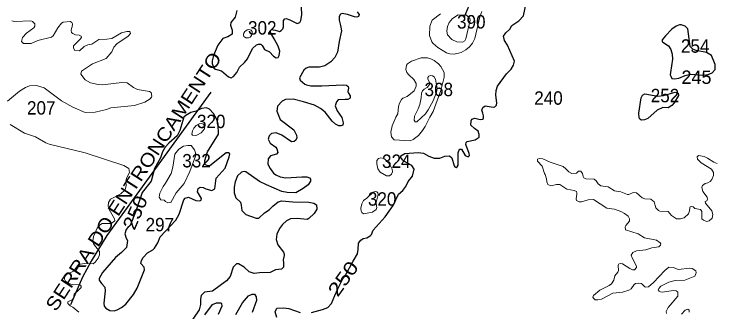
# Model space of a CAD drawing. Extents: x 499.9 to 555.3, y 9281.5 to 9336.8.
# Drawn here: x 504.53 to 512.88, y 9296.75 to 9300.3 of the extents above; entities that cross this region are included whole.
import ezdxf
from ezdxf.enums import TextEntityAlignment as Align

# ---------------------------------------------------------------- set-up
doc = ezdxf.new("R2010")
doc.units = 0
doc.header["$LTSCALE"] = 0.064
for name, color, linetype, lineweight in [('1', 7, 'Continuous', 25), ('2', 7, 'Continuous', 13), ('26', 7, 'Continuous', 25)]:
    doc.layers.add(name, color=color, linetype=linetype, lineweight=lineweight)
doc.layers.add('21', color=7, linetype='Continuous')
doc.layers.add('61', color=7, linetype='Continuous')

msp = doc.modelspace()

# ---------------------------------------------------------------- linework, layer by layer
at = {"layer": '1'}
for points in [[(509.4022, 9298.6473), (509.4667, 9298.6122), (509.5305, 9298.5872), (509.5955, 9298.589), (509.657, 9298.6123), (509.7116, 9298.6139), (509.7394, 9298.5914), (509.7684, 9298.494), (509.7732, 9298.4837), (509.7907, 9298.4772), (509.8024, 9298.4837), (509.8162, 9298.5037), (509.8163, 9298.6499), (509.8308, 9298.6924), (509.8527, 9298.6929), (509.8977, 9298.6173), (509.9355, 9298.6029), (509.9497, 9298.6173), (509.947, 9298.6442), (509.9055, 9298.7486), (509.9087, 9298.7723), (509.9225, 9298.7839), (510.0164, 9298.8055), (510.063, 9298.8376), (510.0641, 9298.8696), (510.0511, 9298.9074), (510.0104, 9298.9407), (509.9657, 9298.981), (509.9683, 9299.0326), (509.9789, 9299.0507), (510.014, 9299.0632), (510.0758, 9299.0472), (510.1026, 9299.0505), (510.1153, 9299.0613), (510.1151, 9299.0918), (510.1076, 9299.1217), (510.0962, 9299.1604), (510.1069, 9299.1925), (510.1352, 9299.2093), (510.2313, 9299.1957), (510.2515, 9299.199), (510.2718, 9299.2199), (510.2764, 9299.2446), (510.2631, 9299.336), (510.2675, 9299.3918), (510.2824, 9299.4459), (510.3918, 9299.5918), (510.4463, 9299.6467), (510.4719, 9299.6948), (510.4835, 9299.741), (510.4036, 9299.9328), (510.367, 9299.9877), (510.3563, 9300.0423), (510.3833, 9300.0804), (510.4313, 9300.124), (510.4519, 9300.1694), (510.5383, 9300.2244), (510.5909, 9300.2822), (510.6291, 9300.4525)], [(507.182, 9300.3459), (507.1584, 9300.2654), (507.1102, 9300.2048), (507.1046, 9300.1729), (507.1261, 9300.1118), (507.1227, 9300.0643), (507.0746, 9300.0319), (507.0119, 9300.0112), (506.9548, 9299.9325), (506.9039, 9299.8102), (506.8851, 9299.7478), (506.8846, 9299.7154), (506.9068, 9299.6591), (506.9245, 9299.6474), (506.9964, 9299.6274), (507.0795, 9299.557), (507.1113, 9299.5425), (507.1396, 9299.5617), (507.1806, 9299.6073), (507.2109, 9299.6708), (507.2732, 9299.7257), (507.3088, 9299.7705), (507.3668, 9299.8952), (507.4129, 9299.9381), (507.4399, 9299.9459), (507.4653, 9299.9439), (507.4819, 9299.9289), (507.5087, 9299.8808), (507.5681, 9299.8543), (507.6182, 9299.8016), (507.6484, 9299.7843), (507.6724, 9299.7863), (507.6848, 9299.811), (507.6938, 9299.8623), (507.6718, 9299.9232), (507.6257, 9300.0075), (507.5821, 9300.0858), (507.5809, 9300.1009), (507.585, 9300.1137), (507.592, 9300.1187), (507.6117, 9300.1178), (507.6356, 9300.1105), (507.6635, 9300.1021), (507.6872, 9300.0955), (507.7072, 9300.1061), (507.728, 9300.1297), (507.7343, 9300.1534), (507.7359, 9300.2254), (507.7501, 9300.2487), (507.7682, 9300.2491), (507.8121, 9300.2347), (507.8984, 9300.1912), (507.9282, 9300.2043), (507.9414, 9300.2256), (507.9551, 9300.2943), (507.95, 9300.3856)], [(508.6134, 9300.331), (508.6358, 9300.2967), (508.6297, 9300.2758), (508.607, 9300.2679), (508.5822, 9300.2699), (508.4964, 9300.2983), (508.4359, 9300.3095), (508.4138, 9300.3034), (508.3963, 9300.2743), (508.3967, 9300.2327), (508.4155, 9300.1691), (508.4262, 9300.1034), (508.3963, 9299.9773), (508.3786, 9299.8508), (508.3458, 9299.7879), (508.3002, 9299.7357), (508.2269, 9299.6852), (508.1632, 9299.6726), (508.0376, 9299.6709), (508.0065, 9299.6611), (507.9759, 9299.6336), (507.9259, 9299.5458), (507.9356, 9299.5161), (507.989, 9299.4706), (508.0113, 9299.4594), (508.0614, 9299.4499), (508.1904, 9299.4482), (508.4452, 9299.4592), (508.4852, 9299.4556), (508.5064, 9299.4395), (508.5078, 9299.4196), (508.5019, 9299.3805), (508.5093, 9299.3613), (508.5296, 9299.3295), (508.5297, 9299.3025), (508.5034, 9299.286), (508.4696, 9299.2843), (508.3871, 9299.2806), (508.3675, 9299.2594), (508.3491, 9299.2109), (508.3731, 9299.1529), (508.4315, 9299.0701), (508.4439, 9299.008), (508.4408, 9298.981), (508.4162, 9298.971), (508.3939, 9298.9738), (508.3554, 9298.991), (508.313, 9299.0269), (508.2302, 9299.135), (508.1767, 9299.1806), (508.1043, 9299.2185), (507.9742, 9299.2593), (507.8497, 9299.2887), (507.7605, 9299.2857), (507.7192, 9299.2669), (507.6642, 9299.2084), (507.6566, 9299.1474), (507.6977, 9299.0489), (507.8577, 9298.9233), (507.8913, 9298.8616), (507.8948, 9298.8306), (507.8833, 9298.8035), (507.8612, 9298.784), (507.8318, 9298.783), (507.7164, 9298.8631), (507.6483, 9298.8876), (507.5919, 9298.882), (507.5656, 9298.854)], [(507.5656, 9298.854), (507.5538, 9298.8144), (507.5785, 9298.7656), (507.6428, 9298.718), (507.6579, 9298.6989), (507.6695, 9298.6547)], [(507.6695, 9298.6547), (507.653, 9298.6351), (507.5792, 9298.613), (507.5532, 9298.5805), (507.5501, 9298.5163), (507.5768, 9298.463), (507.6166, 9298.409), (507.6437, 9298.3882), (507.6962, 9298.3628), (507.7639, 9298.3532), (507.9528, 9298.3658), (508.0136, 9298.3642), (508.0444, 9298.3544), (508.0551, 9298.3367), (508.0568, 9298.3121), (508.0289, 9298.2696), (507.9707, 9298.2269), (507.8814, 9298.1753), (507.7775, 9298.178), (507.7164, 9298.1915), (507.5313, 9298.2684), (507.4519, 9298.3106), (507.2884, 9298.4254), (507.2663, 9298.4278), (507.234, 9298.4208), (507.1898, 9298.3747), (507.1616, 9298.3045), (507.1475, 9298.2421), (507.1474, 9298.1757), (507.1696, 9298.1145), (507.2223, 9298.0617), (507.2328, 9298.0268), (507.2385, 9297.9628), (507.289, 9297.9162), (507.4119, 9297.8704), (507.4411, 9297.8705), (507.5093, 9297.9355), (507.5662, 9297.9702), (507.6102, 9298.0156), (507.6733, 9298.065), (507.7177, 9298.0774), (507.8449, 9298.0683), (508.0375, 9298.0632), (508.0983, 9298.0496), (508.1286, 9298.0328), (508.1316, 9297.9785), (508.1002, 9297.9282), (508.0389, 9297.8696), (508.0158, 9297.8584), (507.8998, 9297.8692), (507.817, 9297.8642), (507.7733, 9297.8394), (507.7231, 9297.7974), (507.6866, 9297.7483), (507.6552, 9297.6807), (507.6485, 9297.6171), (507.6692, 9297.5542), (507.7341, 9297.4658), (507.7435, 9297.4449), (507.7419, 9297.4275), (507.7301, 9297.3746), (507.7344, 9297.3393), (507.7364, 9297.2884), (507.7249, 9297.2754), (507.7103, 9297.2668), (507.6421, 9297.2579), (507.5783, 9297.2265), (507.451, 9297.2214), (507.3874, 9297.2122), (507.3285, 9297.2344), (507.2663, 9297.2867), (507.2002, 9297.3291), (507.1742, 9297.3293), (507.1347, 9297.2871), (507.1022, 9297.1771), (507.0577, 9297.1245), (506.8893, 9297.0029), (506.7944, 9296.9891), (506.7558, 9296.9522), (506.7476, 9296.9064), (506.7458, 9296.8427), (506.7298, 9296.7791), (506.5876, 9296.5702)], [(509.1514, 9298.5675), (509.1338, 9298.596), (509.1342, 9298.616), (509.1818, 9298.6442), (509.3395, 9298.6554), (509.4022, 9298.6473)], [(508.0685, 9296.7504), (508.2014, 9296.7837), (508.2626, 9296.8094), (508.3075, 9296.8547), (508.3462, 9296.9529), (508.3815, 9297.0323), (508.4423, 9297.1477), (508.4721, 9297.1949), (508.5641, 9297.3601), (508.6166, 9297.4459), (508.6262, 9297.4986), (508.6298, 9297.5745), (508.655, 9297.6089), (508.6823, 9297.6283), (508.7275, 9297.64), (508.7687, 9297.6609), (508.783, 9297.6763), (508.8041, 9297.7291), (508.9458, 9297.8879), (509.0408, 9298.0245), (509.1059, 9298.1597), (509.1567, 9298.2036), (509.1901, 9298.2506), (509.2183, 9298.3108), (509.2715, 9298.3738), (509.292, 9298.4567), (509.2645, 9298.5014), (509.1685, 9298.5527), (509.1514, 9298.5675)], [(507.1677, 9296.7234), (507.2473, 9296.8618), (507.3174, 9296.9491), (507.3612, 9296.968), (507.3912, 9296.9682), (507.4096, 9296.9358), (507.4123, 9296.892), (507.3644, 9296.7484)], [(506.7992, 9296.7202), (506.8912, 9296.844), (506.9398, 9296.8627), (506.9891, 9296.8627), (506.9973, 9296.8565), (507.0003, 9296.8245), (506.9587, 9296.723)], [(507.6548, 9296.69), (507.6361, 9296.7559), (507.6556, 9296.8011), (507.7343, 9296.8059), (507.799, 9296.7953), (507.9341, 9296.7492)]]:
    msp.add_lwpolyline(points, dxfattribs=at)
for points in [[(512.3408, 9299.6091), (512.3404, 9299.5818), (512.3446, 9299.563), (512.3585, 9299.5371), (512.3909, 9299.5304), (512.4398, 9299.5408), (512.5157, 9299.5724), (512.5803, 9299.5871), (512.7352, 9299.574), (512.7923, 9299.5828), (512.8382, 9299.604), (512.8757, 9299.6453), (512.8723, 9299.7034), (512.8291, 9299.8095), (512.7698, 9299.8459), (512.6481, 9299.8712), (512.6068, 9299.8871), (512.5756, 9299.9164), (512.5503, 9300.127), (512.5152, 9300.1593), (512.4677, 9300.1737), (512.4485, 9300.1736), (512.4089, 9300.1586), (512.3578, 9300.1229), (512.2846, 9300.0449), (512.242, 9299.9962), (512.2443, 9299.9773), (512.2507, 9299.9709), (512.3195, 9299.9241), (512.3464, 9299.8825), (512.363, 9299.8261), (512.3656, 9299.7648)], [(511.9691, 9299.0657), (511.9655, 9299.1229), (511.995, 9299.307), (512.0085, 9299.3387), (512.0365, 9299.3541), (512.1924, 9299.3246), (512.2605, 9299.3333), (512.3995, 9299.3737), (512.4337, 9299.3616), (512.4373, 9299.3328), (512.3874, 9299.2463), (512.3582, 9299.2151), (512.3147, 9299.1875), (512.2512, 9299.1899), (512.1832, 9299.1578), (512.0728, 9299.0601), (512.0326, 9299.0441), (511.9967, 9299.0411), (511.9773, 9299.0513)], [(506.4531, 9297.8469), (506.4927, 9297.9184), (506.5493, 9298.0925), (506.5636, 9298.1101), (506.6052, 9298.1213), (506.6924, 9298.0844), (506.7387, 9298.0788), (506.7552, 9298.0861), (506.7611, 9298.1076), (506.7128, 9298.1863), (506.7187, 9298.2258), (506.7422, 9298.2402), (506.7803, 9298.2389), (506.812, 9298.2209), (506.8825, 9298.202), (506.919, 9298.2213), (506.9333, 9298.3487), (507.041, 9298.4677), (507.0892, 9298.6013), (507.096, 9298.6407), (507.0825, 9298.6508), (507.0518, 9298.6506), (506.8589, 9298.4969), (506.8367, 9298.4949), (506.8008, 9298.5106), (506.7979, 9298.5592), (506.832, 9298.6636), (506.9614, 9298.8732), (506.9585, 9298.9927), (506.9434, 9299.0463), (506.9005, 9299.1202), (506.854, 9299.1694), (506.8198, 9299.1865), (506.7595, 9299.1803), (506.6966, 9299.1489), (506.633, 9299.1312), (506.5716, 9299.0967), (506.5473, 9299.0739), (506.5031, 9298.9169), (506.4708, 9298.852), (506.3703, 9298.7666), (506.3254, 9298.7183), (506.2956, 9298.6634), (506.2723, 9298.5915), (506.1999, 9298.4653), (506.1585, 9298.3134), (506.0547, 9298.179), (505.9764, 9297.9543), (505.9106, 9297.7867), (505.8837, 9297.7613), (505.8612, 9297.7359), (505.8471, 9297.6877), (505.8628, 9297.6326), (505.8781, 9297.6054), (505.8671, 9297.5241), (505.8085, 9297.4619), (505.7343, 9297.4019), (505.5794, 9297.2247), (505.5417, 9297.1554), (505.5418, 9297.1349), (505.5697, 9297.0941), (505.6085, 9297.0506), (505.6139, 9297.005), (505.5954, 9296.8608), (505.6015, 9296.823), (505.6203, 9296.8004), (505.669, 9296.7724), (505.7191, 9296.7697), (505.7566, 9296.7795), (505.806, 9296.8066), (505.8578, 9296.8492), (505.9517, 9296.9637), (505.995, 9297.0378), (506.0819, 9297.2565), (506.0755, 9297.2898), (506.0382, 9297.334), (506.0434, 9297.3679), (506.0648, 9297.4029), (506.1167, 9297.4611), (506.1801, 9297.4949), (506.1995, 9297.5139), (506.2401, 9297.5789), (506.2671, 9297.6511)]]:
    msp.add_lwpolyline(points, close=True, dxfattribs=at)
at = {"layer": '2'}
for points in [[(509.6026, 9300.305), (509.5043, 9300.2311), (509.4779, 9300.1601), (509.4724, 9300.0494), (509.501, 9299.9718), (509.5168, 9299.9512), (509.5732, 9299.9044), (509.6765, 9299.8409), (509.7143, 9299.8289), (509.7658, 9299.8253), (509.8496, 9299.8454), (509.9074, 9299.8783), (509.9513, 9299.9145), (509.9866, 9299.9565), (510.0131, 9300.0125), (510.0721, 9300.2702), (510.0965, 9300.3359)], [(504.5024, 9300.2242), (504.5329, 9300.2166), (504.7262, 9300.2215), (504.7473, 9300.2162), (504.7737, 9300.1888), (504.7737, 9300.158), (504.7642, 9300.1406), (504.677, 9300.0767), (504.6277, 9300.0257), (504.6167, 9299.9788), (504.639, 9299.9546), (504.7317, 9299.9514), (504.8098, 9299.9894), (504.9754, 9300.0273), (504.992, 9300.0434), (505.0494, 9300.1404), (505.0914, 9300.1951), (505.1131, 9300.2055), (505.1969, 9300.2147), (505.2165, 9300.205), (505.2255, 9300.189), (505.2194, 9300.1532), (505.2119, 9300.1301), (505.2095, 9300.1091), (505.2128, 9300.0854), (505.2269, 9300.0712), (505.2584, 9300.0562), (505.3023, 9300.0543), (505.3274, 9300.0408), (505.3303, 9300.0272), (505.3211, 9300.0069), (505.2358, 9299.927), (505.2342, 9299.8971), (505.253, 9299.8709), (505.3055, 9299.8654), (505.3636, 9299.9163), (505.4075, 9299.9366), (505.4559, 9299.9451), (505.5381, 9300.0016), (505.6342, 9300.0037), (505.6926, 9300.0129), (505.8086, 9300.0798), (505.8722, 9300.0957), (505.901, 9300.0955), (505.912, 9300.0879), (505.9128, 9300.073)], [(505.9128, 9300.073), (505.8864, 9300.0418), (505.7519, 9299.9483), (505.7144, 9299.9094), (505.6902, 9299.8549), (505.625, 9299.774)], [(505.625, 9299.774), (505.4609, 9299.7102), (505.3328, 9299.6217), (505.325, 9299.5883), (505.3753, 9299.522), (505.438, 9299.4827), (505.5298, 9299.4628), (505.5811, 9299.4625), (505.811, 9299.4893), (505.8737, 9299.4854), (505.9494, 9299.4303), (505.9963, 9299.4069), (506.1394, 9299.3811), (506.1586, 9299.3676), (506.1678, 9299.3273), (506.1653, 9299.314), (506.1473, 9299.2937), (506.0843, 9299.2527), (505.9637, 9299.214), (505.682, 9299.1887), (505.63, 9299.1687), (505.4934, 9299.1362), (505.3732, 9299.1319), (505.2294, 9299.1953), (505.0946, 9299.2715), (504.8847, 9299.4245), (504.7939, 9299.4526), (504.7111, 9299.4482), (504.6627, 9299.4306), (504.5932, 9299.3865), (504.449, 9299.2645)], [(504.4828, 9298.9888), (504.6508, 9298.885), (504.7842, 9298.8413), (504.9061, 9298.7695), (504.9474, 9298.7532), (505.3732, 9298.6505), (505.8333, 9298.4981), (505.8947, 9298.4644), (505.9007, 9298.4159), (505.8658, 9298.3475), (505.8596, 9298.3077), (505.8625, 9298.2624), (505.8499, 9298.2088), (505.7989, 9298.1638), (505.6781, 9298.0994), (505.651, 9298.0578), (505.6479, 9298.0173), (505.6588, 9297.9767), (505.7255, 9297.8659), (505.7266, 9297.84), (505.6831, 9297.8086), (505.5766, 9297.8077), (505.5458, 9297.7905), (505.5195, 9297.7528), (505.4731, 9297.6551), (505.4663, 9297.6018), (505.4726, 9297.566), (505.544, 9297.476), (505.5441, 9297.4349), (505.5279, 9297.3975)], [(511.6388, 9297.0917), (511.6676, 9297.1324), (511.681, 9297.1836), (511.717, 9297.2287), (511.7226, 9297.2502), (511.7184, 9297.3081), (511.7243, 9297.3256), (511.7432, 9297.3339), (511.7717, 9297.3275), (511.859, 9297.2713), (511.8893, 9297.2573), (511.9136, 9297.2569), (511.9358, 9297.2839), (511.939, 9297.3019), (511.8842, 9297.4015), (511.876, 9297.4316), (511.8924, 9297.4636), (511.9377, 9297.4828), (512.0475, 9297.4947), (512.1199, 9297.5173), (512.2039, 9297.5311), (512.2223, 9297.551), (512.2264, 9297.5672), (512.22, 9297.5803), (512.174, 9297.6116), (512.0313, 9297.6391), (511.9591, 9297.6848), (511.8065, 9297.7322), (511.8031, 9297.7711), (511.8093, 9297.7869), (511.8543, 9297.8355), (511.853, 9297.8644), (511.8394, 9297.8969), (511.7959, 9297.9297), (511.7514, 9297.9536), (511.675, 9297.9805), (511.5858, 9297.9919), (511.425, 9298.0934), (511.3616, 9298.0922), (511.2843, 9298.0685), (511.2553, 9298.0686), (511.2233, 9298.0834), (511.2197, 9298.1012), (511.2288, 9298.1584), (511.2262, 9298.1746), (511.2215, 9298.1882), (511.1959, 9298.2002), (511.1085, 9298.218), (511.0255, 9298.2749), (510.9867, 9298.2748), (510.9173, 9298.256), (510.8812, 9298.2739), (510.8699, 9298.3062), (510.8677, 9298.3426), (510.851, 9298.3916), (510.841, 9298.4031), (510.814, 9298.4907), (510.759, 9298.5517), (510.7589, 9298.5738), (510.7785, 9298.583), (510.8208, 9298.5787), (510.9118, 9298.539), (511.063, 9298.4885), (511.0984, 9298.4617), (511.1309, 9298.4249), (511.169, 9298.4059), (511.2239, 9298.4089), (511.2489, 9298.4322), (511.2768, 9298.4323), (511.296, 9298.4039), (511.3014, 9298.3676), (511.3116, 9298.3541), (511.3349, 9298.3402), (511.4331, 9298.3384), (511.4573, 9298.3158), (511.4794, 9298.2817), (511.5137, 9298.2565), (511.5993, 9298.2444), (511.6758, 9298.1971), (511.7521, 9298.1855), (511.8293, 9298.1526), (511.8474, 9298.153), (511.8979, 9298.1762), (511.9366, 9298.1742), (512.0046, 9298.1154), (512.0372, 9298.1036), (512.109, 9298.099), (512.1487, 9298.0653), (512.1682, 9297.9958), (512.1983, 9297.9625), (512.2154, 9297.9538), (512.3147, 9297.9533), (512.3553, 9297.9023), (512.4129, 9297.8649), (512.4631, 9297.8664)], [(512.5756, 9298.0079), (512.5896, 9298.0129), (512.6132, 9298.0061), (512.6311, 9297.9861), (512.7001, 9297.976), (512.7145, 9297.9524), (512.7163, 9297.8642), (512.7341, 9297.8483), (512.7693, 9297.8326), (512.8012, 9297.8388), (512.8387, 9297.8723), (512.8452, 9297.9165), (512.836, 9297.9608), (512.7576, 9298.0524), (512.7569, 9298.0699), (512.7734, 9298.0802), (512.7839, 9298.0991), (512.7791, 9298.1221), (512.729, 9298.189), (512.7162, 9298.2416), (512.7221, 9298.2634), (512.7535, 9298.2857), (512.7859, 9298.2928), (512.8151, 9298.3101), (512.8358, 9298.3342), (512.8557, 9298.3802), (512.8558, 9298.4175), (512.8305, 9298.4545), (512.7082, 9298.5326), (512.6655, 9298.5755), (512.6594, 9298.6049), (512.6761, 9298.6172), (512.7438, 9298.6063), (512.7834, 9298.5881), (512.8592, 9298.5394), (512.8973, 9298.5251)], [(512.4631, 9297.8664), (512.5058, 9297.8774), (512.5557, 9297.9234), (512.5693, 9297.9601), (512.5706, 9297.9954), (512.5756, 9298.0079)], [(505.5279, 9297.3975), (505.4945, 9297.35), (505.4715, 9297.3301), (505.366, 9297.3313), (505.2941, 9297.3196), (505.2344, 9297.2412)], [(505.2344, 9297.2412), (505.152, 9297.1996), (505.129, 9297.1682), (505.1278, 9297.146), (505.1409, 9297.1211), (505.1799, 9297.0927), (505.2324, 9297.0784), (505.3045, 9297.0812), (505.3201, 9297.0732), (505.3269, 9297.0604), (505.3257, 9297.0463), (505.296, 9297.0146), (505.2457, 9296.9688), (505.2377, 9296.9211), (505.2211, 9296.8993), (505.1914, 9296.8866), (505.1693, 9296.8756), (505.1679, 9296.8566), (505.1959, 9296.8285), (505.2266, 9296.8135), (505.2993, 9296.752)], [(512.2931, 9296.7358), (512.2919, 9296.7611), (512.3127, 9296.8083), (512.4287, 9296.9435), (512.4302, 9296.991), (512.4087, 9297.0049), (512.3777, 9297.0113), (512.2423, 9296.9892), (512.2244, 9296.995), (512.2061, 9297.0041), (512.1975, 9297.019), (512.2038, 9297.0347), (512.229, 9297.0638), (512.322, 9297.1104), (512.3984, 9297.1293), (512.5122, 9297.1356), (512.6337, 9297.1813), (512.6488, 9297.2215), (512.6424, 9297.2451), (512.6013, 9297.2738), (512.5712, 9297.2782), (512.4355, 9297.2597), (512.3792, 9297.2851), (512.3231, 9297.2872), (512.2756, 9297.249), (512.1392, 9297.1079), (512.0801, 9297.0559), (512.0501, 9297.0487), (512.0353, 9297.0559), (512.0071, 9297.0865), (511.9925, 9297.094), (511.96, 9297.0983), (511.9264, 9297.0927), (511.9106, 9297.0828), (511.8731, 9297.0317), (511.8446, 9297.0145), (511.7697, 9296.9892), (511.6552, 9296.9775), (511.5197, 9296.9083), (511.4793, 9296.8983), (511.4463, 9296.9014), (511.4264, 9296.9198)], [(511.4264, 9296.9198), (511.4194, 9296.9327), (511.424, 9296.9499), (511.5012, 9297.0129), (511.6107, 9297.0706), (511.6388, 9297.0917)], [(512.5651, 9296.7514), (512.5648, 9296.7751), (512.549, 9296.7901), (512.5171, 9296.7782), (512.4719, 9296.7302)]]:
    msp.add_lwpolyline(points, dxfattribs=at)
for points in [[(509.6863, 9300.0566), (509.6818, 9300.1001), (509.688, 9300.1556), (509.7092, 9300.2051), (509.7462, 9300.2506), (509.8148, 9300.2927), (509.9146, 9300.2912), (509.9523, 9300.2508), (509.9589, 9300.2327), (509.9071, 9300.0086), (509.8941, 9299.9868), (509.8647, 9299.9703), (509.7975, 9299.9736), (509.7398, 9300.0005)], [(507.2651, 9300.037), (507.2877, 9300.0216), (507.3041, 9300.0206), (507.3205, 9300.0216), (507.34, 9300.0288), (507.3554, 9300.0493), (507.3636, 9300.0668), (507.3616, 9300.0945), (507.3523, 9300.1109), (507.339, 9300.116), (507.3215, 9300.1201), (507.302, 9300.115), (507.2877, 9300.1058), (507.2754, 9300.0945), (507.263, 9300.077), (507.261, 9300.0637), (507.261, 9300.0555)], [(509.5189, 9299.1433), (509.6102, 9299.3947), (509.6489, 9299.5515), (509.6473, 9299.6081), (509.6086, 9299.6795), (509.5805, 9299.7107), (509.5311, 9299.7488), (509.4889, 9299.7723), (509.45, 9299.7838), (509.3729, 9299.7805), (509.2598, 9299.7412), (509.2114, 9299.7101), (509.1986, 9299.6939), (509.1908, 9299.6446), (509.205, 9299.6089), (509.2259, 9299.5799), (509.289, 9299.5243), (509.3159, 9299.478), (509.3146, 9299.4466), (509.2907, 9299.3891), (509.2089, 9299.3229), (509.1561, 9299.3037), (509.1403, 9299.2874), (509.115, 9299.2413), (509.1034, 9299.2029), (509.0967, 9299.1136), (509.0742, 9299.0742), (509.0643, 9299.0547), (509.0281, 9298.9715), (509.0124, 9298.8951), (509.0209, 9298.8396), (509.0524, 9298.8066), (509.2446, 9298.7956), (509.2803, 9298.8103), (509.3417, 9298.8577), (509.3916, 9298.9156), (509.4233, 9298.9634), (509.4778, 9299.0756)], [(509.4588, 9299.1642), (509.5185, 9299.2686), (509.5574, 9299.3716), (509.5631, 9299.4182), (509.557, 9299.4551), (509.5449, 9299.5289), (509.5291, 9299.5544), (509.5111, 9299.5688), (509.4855, 9299.5729), (509.4653, 9299.5626), (509.454, 9299.5468), (509.4532, 9299.527), (509.4782, 9299.4837), (509.4754, 9299.4632), (509.4467, 9299.4277), (509.4092, 9299.4076), (509.3898, 9299.389), (509.3774, 9299.3606), (509.3738, 9299.3065), (509.3588, 9299.2283), (509.3374, 9299.1766), (509.2937, 9299.0871), (509.2915, 9299.0398), (509.304, 9299.0188), (509.3246, 9299.0188), (509.424, 9299.1165)], [(506.7057, 9298.8613), (506.7544, 9298.8901), (506.796, 9298.9349), (506.7973, 9298.9703), (506.7843, 9298.9928), (506.7605, 9299.0008), (506.7328, 9298.9967), (506.6958, 9298.9743), (506.6681, 9298.9439), (506.651, 9298.9127), (506.6428, 9298.8749), (506.6507, 9298.8612), (506.686, 9298.857)], [(506.5534, 9298.2856), (506.6221, 9298.4274), (506.6899, 9298.6118), (506.6899, 9298.6514), (506.6777, 9298.6882), (506.6384, 9298.7381), (506.5972, 9298.7397), (506.5441, 9298.7295), (506.4898, 9298.6952), (506.4418, 9298.6338), (506.4164, 9298.4788), (506.3972, 9298.4025), (506.3325, 9298.2885), (506.3019, 9298.2496), (506.2631, 9298.1701), (506.2575, 9298.1214), (506.2763, 9298.0927), (506.3145, 9298.0855), (506.3293, 9298.0702), (506.3577, 9298.0556), (506.3934, 9298.0602), (506.4595, 9298.1732)], [(508.93, 9298.5843), (508.8952, 9298.5912), (508.8665, 9298.5846), (508.848, 9298.5597), (508.8471, 9298.5185), (508.859, 9298.4615), (508.8862, 9298.4207), (508.9614, 9298.3768), (508.9958, 9298.3754), (509.0217, 9298.3953), (509.0319, 9298.4239), (509.0301, 9298.4568), (509.0006, 9298.5112), (508.9663, 9298.5544)], [(508.7284, 9298.1115), (508.6868, 9298.0811), (508.669, 9298.045), (508.6576, 9297.9919), (508.6602, 9297.9541), (508.669, 9297.94), (508.6894, 9297.9259), (508.7943, 9297.9451), (508.837, 9297.9739), (508.8467, 9297.998), (508.844, 9298.0162), (508.8375, 9298.0593), (508.861, 9298.1527), (508.8572, 9298.174), (508.8469, 9298.1868), (508.8273, 9298.1889), (508.8043, 9298.1831)]]:
    msp.add_lwpolyline(points, close=True, dxfattribs=at)
at = {"layer": '26'}
msp.add_line((509.8877, 9300.2624), (511.5788, 9304.4273), dxfattribs=at)
msp.add_lwpolyline([(506.8698, 9299.3738), (506.1679, 9298.4061), (505.6322, 9297.6669), (505.4453, 9297.3595), (505.3415, 9297.1685), (505.2003, 9296.8404)], dxfattribs=at)

# ---------------------------------------------------------------- texts
at = {"layer": '21', "width": 0.95}
for s, p in [('390', (509.8014, 9300.1311)), ('302', (507.3134, 9300.0594)), ('254', (512.467, 9299.8432)), ('368', (509.4144, 9299.3259)), ('252', (512.1071, 9299.2531)), ('240', (510.7203, 9299.2236)), ('207', (504.6821, 9299.106)), ('320', (506.7055, 9298.9452)), ('332', (506.5307, 9298.477)), ('324', (508.9088, 9298.4708)), ('320', (508.7403, 9298.0214)), ('297', (506.0938, 9297.7156))]:
    msp.add_text(s, height=0.16, dxfattribs=at).set_placement(p)
at = {"layer": '21'}
msp.add_text('245', height=0.16, dxfattribs=at).set_placement((512.473, 9299.4714))
at = {"layer": '26', "width": 1.15}
msp.add_text('SERRA DO ENTRONCAMENTO', height=0.16, rotation=56.836, dxfattribs=at).set_placement((506.0173, 9298.266), align=Align.CENTER)
at = {"layer": '61'}
for rotation, width, p in [(66.541, 1.15, (506.0432, 9297.9072)), (54.689, 1.25, (508.5107, 9297.1059))]:
    msp.add_text('250', height=0.16, rotation=rotation, dxfattribs=dict(at, width=width)).set_placement(p, align=Align.CENTER)

doc.saveas('drawing.dxf')
